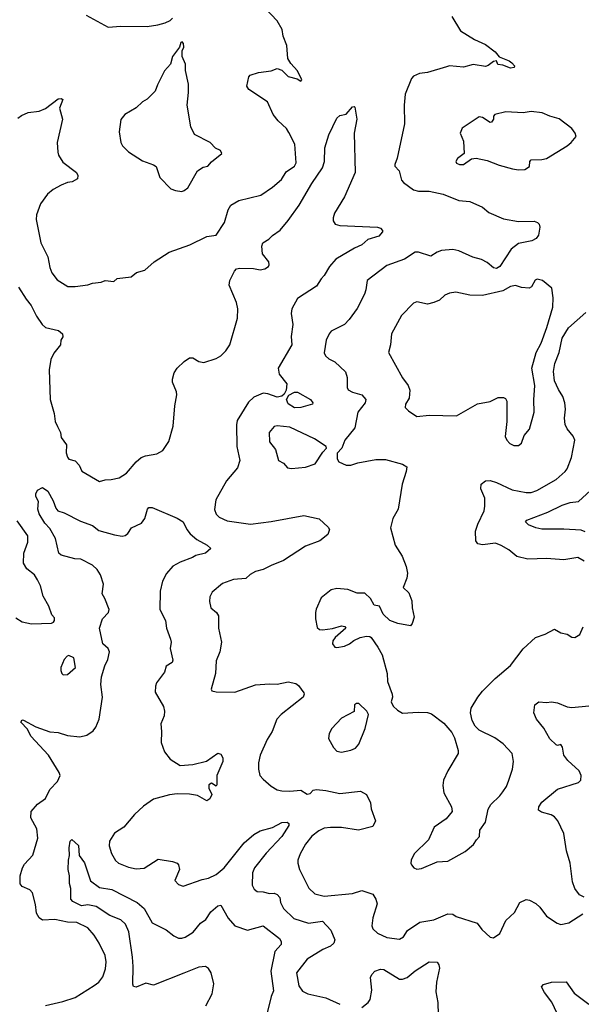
# Model space of a CAD drawing. Extents: x 1839239 to 1929705, y 762242 to 910352.
# Tile 352 of 429: x 1885000 to 1888586, y 863214 to 869500. Entities that reach past the tile are written whole.
import ezdxf

# ---------------------------------------------------------------- set-up
doc = ezdxf.new("R2010")
doc.units = 0

msp = doc.modelspace()

# ---------------------------------------------------------------- linework, layer by layer
at = {"layer": '0CON10XD'}
for points in [[(1884989.2, 868870.8), (1885011.7, 868888.3), (1885055, 868907.5), (1885124.2, 868915.8), (1885165, 868932.5), (1885245, 868993.8), (1885265, 868996.7), (1885275, 868990), (1885253.8, 868935), (1885273.1, 868865), (1885240, 868715), (1885244, 868655), (1885248.8, 868635), (1885275, 868590), (1885363.8, 868525), (1885371.2, 868505), (1885370, 868485), (1885335.5, 868464.5), (1885305, 868460.8), (1885265, 868442.9), (1885215, 868415.7), (1885178, 868385), (1885132.2, 868325), (1885108.6, 868255), (1885105.6, 868225), (1885135.8, 868075.8), (1885180, 867985), (1885192.5, 867917.5), (1885205, 867883.8), (1885239.8, 867839.8), (1885307.5, 867797.5), (1885355, 867796.7), (1885435, 867806.2), (1885465, 867818.8), (1885520, 867825), (1885545, 867835.8), (1885601.7, 867828.3), (1885622.5, 867847.5), (1885711.3, 867858.7), (1885746, 867885), (1885798.9, 867901.1), (1885858.8, 867955), (1885955, 868016.7), (1886087.6, 868062.4), (1886195, 868115.8), (1886255, 868124.4), (1886307.8, 868205), (1886331.4, 868285), (1886348, 868315), (1886400, 868345), (1886539.4, 868380.6), (1886615, 868430), (1886670.9, 868479.1), (1886702.2, 868527.8), (1886755.7, 868565), (1886764.6, 868585.4), (1886757.5, 868705), (1886719.5, 868779.5), (1886703.3, 868805), (1886650, 868855), (1886618.6, 868895), (1886582, 868975), (1886463.3, 869055), (1886450, 869075), (1886462.5, 869135), (1886472.5, 869145), (1886525, 869162), (1886605.7, 869174.3), (1886645, 869188.8), (1886675, 869177.5), (1886715, 869136.2), (1886772.3, 869122.3), (1886795, 869107.5), (1886802.5, 869115), (1886775, 869172.5), (1886730.7, 869220.7), (1886713, 869253), (1886705.9, 869334.1), (1886682, 869395), (1886677, 869437), (1886645, 869493.3), (1886565, 869576.2)], [(1885425, 869529.2), (1885565, 869452.5), (1885645, 869458.1), (1885815, 869456), (1885882.5, 869467.5), (1885930, 869480), (1885960, 869495), (1885975, 869510)], [(1887760.3, 869520.3), (1887815, 869428), (1887905, 869374.3), (1887975, 869340.8), (1888035.7, 869295.7), (1888062, 869262), (1888125, 869238), (1888143.3, 869225), (1888158.8, 869205), (1888157.5, 869195), (1888135, 869191.2), (1888085, 869208.8), (1888053, 869213), (1888045, 869237.5), (1888025, 869232.5), (1887992.3, 869207.7), (1887975, 869201.9), (1887895, 869214.5), (1887835, 869197.8), (1887745, 869204.4), (1887725, 869200), (1887605, 869163.5), (1887553.8, 869156.2), (1887515, 869140), (1887501.4, 869125), (1887461.9, 869025), (1887454.3, 868955), (1887456.7, 868835), (1887409.4, 868615), (1887395.8, 868575), (1887396.2, 868565), (1887424, 868535), (1887438, 868475), (1887450, 868460), (1887515, 868413.3), (1887545.8, 868405.8), (1887615, 868405.6), (1887705, 868386.4), (1887805, 868345.8), (1887875, 868339.1), (1887955, 868302.5), (1887995, 868270), (1888089.5, 868229.5), (1888185, 868212.5), (1888285, 868213.8), (1888305.8, 868205.8), (1888316.7, 868195), (1888321.2, 868175), (1888313.3, 868125), (1888297, 868103), (1888271.2, 868088.8), (1888185, 868070.6), (1888137.5, 868035), (1888066.7, 867925), (1888045, 867910.5), (1888025, 867915.6), (1887985, 867950), (1887948.6, 867968.6), (1887893.9, 867983.9), (1887805, 868024.3), (1887765, 868031.9), (1887693.5, 868026.5), (1887665, 868015.8), (1887625, 867989.2), (1887546.2, 868016.2), (1887525, 868015.6), (1887458.2, 867971.8), (1887345, 867930.8), (1887219.2, 867835), (1887211.4, 867775), (1887201.7, 867748.3), (1887154.6, 867655.4), (1887105, 867586.2), (1887073.3, 867555), (1886989.2, 867510.8), (1886975.8, 867494.2), (1886957.5, 867455), (1886943.9, 867373.9), (1886952.5, 867355), (1886974.2, 867334.2), (1887012.5, 867315)], [(1886035, 868404), (1886051.2, 868408.8), (1886073, 868427), (1886135.8, 868534.2), (1886172, 868558), (1886202.5, 868565), (1886225, 868592.5), (1886290, 868645), (1886282.5, 868665), (1886250.7, 868680.7), (1886217.5, 868715), (1886117, 868767), (1886092, 868815), (1886069.2, 868955), (1886078.6, 869035), (1886077.3, 869087.3), (1886058.8, 869175), (1886058.8, 869215), (1886037.5, 869265), (1886038.3, 869301.7), (1886047.5, 869325), (1886047, 869347), (1886038.3, 869358.3), (1886030, 869355), (1886020, 869325), (1885976.7, 869265), (1885962.5, 869215), (1885925, 869172.5), (1885880, 869085), (1885865.8, 869044.2), (1885815, 868992), (1885783.8, 868975), (1885745, 868938), (1885672.5, 868895), (1885646.4, 868863.6), (1885636, 868785), (1885646, 868715), (1885656.2, 868695), (1885695.5, 868655.5), (1885785, 868598.8), (1885855, 868573.3), (1885871.7, 868561.7), (1885895, 868492.5), (1885965, 868420), (1885995, 868408.8), (1886035, 868404)], [(1884992, 867792), (1885040.8, 867715), (1885074.3, 867675), (1885107.6, 867607.6), (1885144, 867555), (1885165, 867534.3), (1885247.5, 867515), (1885273.9, 867493.9), (1885276.2, 867475), (1885263.8, 867455), (1885260, 867425), (1885218.5, 867371.5), (1885198.9, 867331.1), (1885188.8, 867265), (1885193.8, 867075), (1885220, 866985), (1885226.4, 866935), (1885242.2, 866902.2), (1885260, 866865), (1885265, 866832), (1885299.2, 866785), (1885296, 866735), (1885305, 866707.5), (1885315, 866693.3), (1885355, 866684), (1885380, 866655), (1885397.6, 866617.6), (1885510.7, 866550.7), (1885545, 866563.3), (1885585, 866564.2), (1885635, 866576.2), (1885682.5, 866605), (1885743.3, 866676.7), (1885776.7, 866705), (1885803.4, 866716.6), (1885875, 866729.4), (1885915, 866749.2), (1885953.4, 866806.6), (1885981.1, 866905), (1885990, 867035), (1886004.4, 867105), (1886001.9, 867125), (1885976.5, 867185), (1885975.5, 867205), (1885987.5, 867245), (1886005.5, 867275), (1886051.2, 867318.8), (1886085, 867340.8), (1886105, 867340.8), (1886145, 867318), (1886175, 867310.8), (1886255, 867337.3), (1886283.6, 867353.6), (1886317.5, 867385), (1886341.8, 867425), (1886390.4, 867595), (1886392.3, 867655), (1886385.6, 867695), (1886338.6, 867805), (1886342.9, 867835), (1886370.8, 867895), (1886385, 867909.2), (1886405, 867914.3), (1886492.3, 867912.3), (1886535, 867904), (1886565, 867910), (1886588.8, 867925), (1886594, 867935), (1886590, 867955), (1886550, 868005), (1886546.7, 868055), (1886552, 868075), (1886591.8, 868098.2), (1886615, 868123.1), (1886664, 868156), (1886715, 868216.9), (1886783.9, 868315), (1886864.8, 868455.2), (1886933.6, 868555), (1886945.5, 868595), (1886948.1, 868681.9), (1886973.3, 868765), (1887025, 868871.2), (1887045, 868888), (1887085, 868897.5), (1887125, 868943.3), (1887135, 868946.7), (1887140.7, 868940.7), (1887152.9, 868865), (1887135.7, 868775), (1887141.9, 868525), (1887075, 868370), (1887009.4, 868265), (1887000.8, 868235), (1887002, 868215), (1887015, 868194), (1887045, 868185.8), (1887285.8, 868175.8), (1887305, 868170), (1887316.7, 868155), (1887316.7, 868145), (1887292.9, 868117.1), (1887223.6, 868096.4), (1887185, 868062.2), (1887138.8, 868041.2), (1887019.8, 867970.2), (1886978.5, 867925), (1886945, 867866), (1886924.6, 867845.4), (1886895, 867798.6), (1886775, 867719.4), (1886736.9, 867655), (1886734.5, 867625), (1886744.5, 867554.5), (1886732.9, 867477.1), (1886738.2, 867425), (1886651.2, 867275), (1886656.1, 867236.1), (1886706.7, 867175), (1886701.5, 867135), (1886690, 867110), (1886673.2, 867096.8), (1886645, 867091), (1886585, 867112.1), (1886555, 867114.7), (1886495, 867089.2), (1886460.9, 867059.1), (1886388.9, 866941.1), (1886384, 866914), (1886387.5, 866775), (1886405.5, 866685), (1886390.3, 866639.7), (1886320, 866555), (1886253.6, 866435), (1886243.5, 866373.5), (1886255, 866343.3), (1886273.3, 866325), (1886325, 866300), (1886475, 866279.5), (1886605, 866295.6), (1886815, 866335.6), (1886913.4, 866313.4), (1886970.6, 866260.6), (1886977.5, 866245), (1886967.1, 866212.9), (1886917, 866173), (1886825, 866138.2), (1886685, 866047.9), (1886605, 866016.5), (1886555, 865989.5), (1886505, 865976.4), (1886472, 865958), (1886445, 865933.3), (1886365, 865927.1), (1886295, 865901.4), (1886230, 865845), (1886213.8, 865815), (1886212, 865785), (1886221.2, 865745), (1886256.2, 865715), (1886268.6, 865695), (1886269.4, 865615), (1886287.8, 865525), (1886278.9, 865465), (1886254, 865406), (1886250, 865325), (1886223.8, 865225), (1886227.5, 865215), (1886255, 865208.6), (1886373, 865207), (1886506.6, 865253.4), (1886595, 865260.8), (1886645, 865257.5), (1886715, 865272.9), (1886763.1, 865263.1), (1886780.3, 865250.3), (1886813.6, 865203.6), (1886816.7, 865195), (1886810, 865175), (1886669.2, 865065), (1886643.1, 865035), (1886612.2, 864955), (1886579.5, 864905), (1886535.6, 864805), (1886524.5, 864755), (1886524.4, 864714.4), (1886534.2, 864675), (1886555, 864651.2), (1886605, 864606), (1886645, 864584.2), (1886675, 864576), (1886725, 864574.4), (1886795, 864581.5), (1886835, 864554.8), (1886855, 864560.8), (1886875, 864581.1), (1886895, 864585.5), (1886955, 864579.5), (1887045, 864559.5), (1887175.7, 864574.3), (1887214.6, 864554.6), (1887240.9, 864500.9), (1887245, 864462.5), (1887271.2, 864385), (1887255, 864348.8), (1887163.2, 864326.8), (1887055, 864343.1), (1886985, 864343.8), (1886945, 864338.2), (1886909.3, 864320.7), (1886865, 864288.6), (1886825, 864237.5), (1886790.6, 864175), (1886776.9, 864135), (1886775.7, 864115), (1886785.8, 864075), (1886847.1, 863955), (1886885, 863918.6), (1886944.4, 863905.6), (1887125, 863922.3), (1887185, 863940), (1887255, 863916.9), (1887275.3, 863885.3), (1887281.9, 863855), (1887254.5, 863765.5), (1887249.4, 863715), (1887255.6, 863695.6), (1887285, 863669.2), (1887345, 863640.8), (1887425, 863630.8), (1887451.2, 863645), (1887476.2, 863685), (1887555, 863738.5), (1887645, 863754.5), (1887735, 863792), (1887765, 863788.8), (1887787.5, 863775), (1887922.3, 863732.3), (1887950.7, 863690.7), (1888005, 863642.5), (1888025, 863637.5), (1888065, 863666.7), (1888105, 863750), (1888160.3, 863799.7), (1888193.8, 863865), (1888235, 863883.3), (1888255, 863880), (1888296.8, 863856.8), (1888321.2, 863835), (1888365, 863776.7), (1888431.7, 863731.7), (1888455, 863723.3), (1888505.9, 863734.1), (1888595, 863792.5)], [(1888185, 868540.8), (1888225, 868544), (1888255, 868563.3), (1888258.2, 868595), (1888265.4, 868604.6), (1888333.7, 868606.3), (1888365, 868614.4), (1888495, 868694.2), (1888521.2, 868715), (1888552.5, 868755), (1888547.5, 868775), (1888526.2, 868805), (1888445, 868868), (1888385, 868883.3), (1888336.3, 868906.3), (1888265, 868912.9), (1888215, 868905.8), (1888105, 868912.5), (1888035, 868893.8), (1888025.8, 868884.2), (1888024.5, 868865), (1888013.5, 868846.5), (1888005, 868844.5), (1887955, 868875.7), (1887935, 868878.8), (1887825, 868807.5), (1887813.3, 868775), (1887833.3, 868725), (1887837.5, 868645), (1887796.6, 868613.4), (1887786, 868595), (1887790, 868585), (1887807.5, 868575), (1887835, 868576.2), (1887885, 868611.2), (1887913.9, 868616.1), (1887985, 868600), (1888062.2, 868572.2), (1888147, 868547), (1888185, 868540.8)], [(1888185, 866782), (1888204.1, 866795.9), (1888221.2, 866845), (1888255, 866886.7), (1888285.7, 866995), (1888283, 867073), (1888289.1, 867165), (1888270.4, 867275), (1888298.9, 867375), (1888329.6, 867435), (1888365.5, 867535), (1888404, 867665), (1888407.5, 867725), (1888397.5, 867785), (1888337.5, 867835), (1888305, 867843.3), (1888292.3, 867837.7), (1888267.5, 867795), (1888253, 867787), (1888205, 867791.2), (1888165, 867804), (1888135, 867797.1), (1888085, 867770), (1887955, 867740), (1887875, 867741.4), (1887785, 867759.6), (1887745.5, 867754.5), (1887715, 867741.2), (1887680.8, 867709.2), (1887645, 867694), (1887605, 867683.8), (1887535, 867698), (1887515, 867690), (1887438.3, 867611.7), (1887373.8, 867495), (1887368.9, 867425), (1887354.5, 867374.5), (1887445, 867214.3), (1887480, 867165), (1887491.5, 867135), (1887486.4, 867083.6), (1887463.8, 867045), (1887461.2, 867025), (1887482.1, 867002.1), (1887536.7, 866966.7), (1887615.8, 866974.2), (1887789.5, 866970.5), (1887922.7, 867047.3), (1888005, 867062.5), (1888055, 867088.8), (1888088.8, 867088.8), (1888101.7, 867081.7), (1888110, 867065), (1888111.2, 866935), (1888099.3, 866839.3), (1888110, 866815), (1888130, 866795), (1888155, 866782), (1888185, 866782)], [(1888603.6, 866043.6), (1888565, 866067.1), (1888475, 866052), (1888365, 866060.6), (1888245, 866055.8), (1888175, 866072), (1888122.5, 866115), (1888075, 866144.2), (1888037.9, 866157.9), (1887955, 866147.1), (1887924.5, 866154.5), (1887912.4, 866172.4), (1887911.1, 866235), (1887925, 866278.8), (1887965.6, 866365), (1887970.6, 866395), (1887969.2, 866445), (1887944.2, 866505), (1887945.9, 866534.1), (1887973.6, 866556.4), (1888005, 866557.3), (1888045, 866545.4), (1888145, 866498.5), (1888235, 866481.5), (1888265, 866482.2), (1888301.2, 866495), (1888425, 866564.4), (1888484, 866615), (1888496.6, 866633.4), (1888523.3, 866705), (1888544.4, 866815), (1888535, 866842), (1888495, 866888.8), (1888482.9, 866915), (1888478.5, 866955), (1888485.5, 867014.5), (1888480.4, 867055), (1888468.2, 867095), (1888439.9, 867139.9), (1888415.4, 867195), (1888409.1, 867255), (1888416.2, 867305), (1888443.8, 867375), (1888465, 867467.5), (1888505, 867533.1), (1888615, 867630.4)], [(1887012.5, 867315), (1887081.5, 867251.5), (1887090.5, 867215), (1887091.7, 867151.7), (1887097, 867137), (1887125, 867121.9), (1887185, 867104.2), (1887210, 867075), (1887205.6, 867055), (1887159.4, 866995), (1887140.6, 866895), (1887076.2, 866815), (1887057.5, 866765), (1887028.3, 866731.7), (1887027, 866697), (1887037, 866677), (1887085, 866656.7), (1887113.9, 866656.1), (1887158.8, 866671.2), (1887275, 866692.5), (1887335, 866692), (1887445, 866662), (1887471.2, 866645), (1887468, 866615), (1887441.4, 866535), (1887416, 866375), (1887382.5, 866315), (1887367.1, 866255), (1887397.5, 866145), (1887427.9, 866097.9), (1887442.9, 866075), (1887468.8, 866008.8), (1887475.8, 865965.8), (1887472.9, 865935), (1887448.8, 865875), (1887485, 865840), (1887505, 865790), (1887505.7, 865745), (1887518, 865685), (1887506.2, 865645), (1887495, 865630), (1887415, 865646), (1887364.5, 865664.5), (1887320.8, 865705), (1887297.5, 865755), (1887263.3, 865763.3), (1887240.8, 865805), (1887205, 865838.6), (1887155, 865838.8), (1887095, 865862), (1887025, 865868.8), (1886989.3, 865860.7), (1886925, 865810), (1886893.6, 865736.4), (1886890, 865715), (1886888.8, 865675), (1886900.3, 865620.3), (1886915, 865606.2), (1886934.2, 865604.2), (1886997.6, 865612.4), (1887055, 865630.8), (1887077, 865627), (1887082.5, 865615), (1887014.2, 865555), (1887000, 865535), (1886997.5, 865515), (1887012.5, 865495), (1887025, 865492.5), (1887075, 865500.8), (1887106, 865515), (1887133.6, 865536.4), (1887175, 865556.2), (1887215, 865563.8), (1887235, 865563.3), (1887245, 865556.7), (1887288, 865495), (1887314.5, 865444.5), (1887346.6, 865326.6), (1887348, 865275), (1887378, 865195), (1887380, 865175), (1887372.5, 865145), (1887385, 865117.5), (1887411.7, 865091.7), (1887445, 865072.5), (1887545, 865080), (1887605, 865077.5), (1887629.1, 865069.1), (1887708.3, 865008.3), (1887758.5, 864948.5), (1887776.2, 864916.2), (1887800, 864835), (1887800, 864815), (1887734.4, 864705), (1887706.7, 864645), (1887701.3, 864611.3), (1887708.6, 864565), (1887757.5, 864475), (1887761.2, 864445), (1887722.7, 864397.3), (1887646.2, 864345), (1887610.8, 864265), (1887520, 864175), (1887500, 864135), (1887497.5, 864115), (1887502.5, 864105), (1887517.5, 864085), (1887535, 864076.7), (1887565, 864082), (1887665, 864123.8), (1887735, 864128.8), (1887845, 864188.8), (1887898.8, 864235), (1887916, 864265), (1887937.1, 864285), (1887937.5, 864325), (1887973.9, 864376.1), (1887990.9, 864459.1), (1888009.4, 864490.6), (1888066, 864545), (1888085, 864571.2), (1888107.5, 864605), (1888124.2, 864645), (1888146, 864715), (1888153.8, 864765), (1888143.8, 864815), (1888087, 864877), (1888035, 864916.2), (1887935, 864963.3), (1887909.2, 864989.2), (1887889.2, 865025), (1887879.2, 865075), (1887882.9, 865105), (1887924.7, 865175.3), (1887955.9, 865214.1), (1888035.4, 865294.6), (1888135, 865376.2), (1888215, 865483.3), (1888294.3, 865555.7), (1888355, 865576.2), (1888415, 865608.8), (1888455, 865586.2), (1888495, 865576.2), (1888525, 865558.8), (1888545, 865556.7), (1888576.7, 865575), (1888598, 865625)], [(1886755, 867021.7), (1886715, 867047.5), (1886703.8, 867075), (1886718, 867102), (1886755, 867123.1), (1886775, 867121.9), (1886858, 867075), (1886871.2, 867055), (1886870, 867045), (1886795, 867024), (1886755, 867021.7)], [(1886735, 866634), (1886825, 866642.9), (1886886.1, 866663.9), (1886935, 866740), (1886960, 866765), (1886957.5, 866775), (1886883.3, 866825), (1886725, 866899.4), (1886645, 866907.5), (1886625, 866903.1), (1886592.5, 866865), (1886595.6, 866805.6), (1886634.2, 866755), (1886652, 866685), (1886685, 866668), (1886709.3, 866639.3), (1886735, 866634)], [(1885165, 863207.5), (1885275, 863231.1), (1885355, 863258.2), (1885476.2, 863333.8), (1885504.6, 863355.4), (1885531.4, 863388.6), (1885548.3, 863441.7), (1885552.2, 863485), (1885545.6, 863525), (1885507.1, 863605), (1885475.7, 863655), (1885435, 863703.1), (1885365, 863735.4), (1885305, 863737.7), (1885225.4, 863754.6), (1885145, 863752.2), (1885125.4, 863765.4), (1885106.7, 863795), (1885101.7, 863851.7), (1885082.9, 863925), (1885065, 863945.6), (1885015, 863966.7), (1885004.2, 863984.2), (1885004.3, 864034.3), (1885018.6, 864085), (1885031.7, 864108.3), (1885083.5, 864166.5), (1885115.5, 864275), (1885109.1, 864335), (1885071.9, 864405), (1885074.4, 864445), (1885115, 864492.5), (1885165, 864528.8), (1885191.9, 864585), (1885242.6, 864637.4), (1885258.9, 864675), (1885252.2, 864695), (1885184.7, 864804.7), (1885070.8, 864925), (1885050.9, 864970.9), (1885007.5, 865015), (1885015, 865030), (1885025, 865027.5), (1885103.9, 864986.1), (1885192.6, 864952.6), (1885245, 864949.4), (1885305, 864929.5), (1885385, 864921.9), (1885428, 864932), (1885469.8, 864960.2), (1885486.4, 864983.6), (1885506.7, 865035), (1885529.4, 865175), (1885518.7, 865255), (1885522.5, 865305), (1885543.1, 865375), (1885562.1, 865415), (1885573.6, 865465), (1885565.7, 865485), (1885531.6, 865515), (1885510.8, 865615), (1885529.5, 865675), (1885567.2, 865715), (1885570.6, 865735), (1885544.8, 865804.8), (1885526.2, 865835), (1885535.5, 865895.5), (1885515.6, 865955), (1885495, 865990), (1885465, 866018.1), (1885390, 866055), (1885351.6, 866058.4), (1885265, 866081.7), (1885249.2, 866095), (1885228.7, 866188.7), (1885192.1, 866252.1), (1885161.8, 866285), (1885124.5, 866345), (1885115.8, 866374.2), (1885120, 866425), (1885102.5, 866455), (1885103, 866473), (1885114, 866496), (1885145, 866512.5), (1885180.7, 866490.7), (1885215, 866427.5), (1885230.5, 866380.5), (1885244.3, 866364.3), (1885285, 866352), (1885388.3, 866298.3), (1885465, 866271.1), (1885505, 866238.8), (1885605, 866212.1), (1885655, 866202.9), (1885672.7, 866207.3), (1885690.4, 866219.6), (1885713.8, 866255), (1885777.5, 866285), (1885799.4, 866315), (1885816.2, 866375), (1885825, 866386.2), (1885846, 866386), (1886005, 866318.6), (1886043.1, 866295), (1886066.9, 866245), (1886088.3, 866218.3), (1886131.5, 866181.5), (1886197.5, 866145), (1886220, 866125), (1886187.5, 866095), (1886125, 866079.2), (1886104.4, 866065.6), (1886025, 866037.8), (1885978.3, 866011.7), (1885937.1, 865965), (1885911.2, 865915), (1885897.4, 865852.6), (1885894.6, 865735), (1885931.5, 865665), (1885937.1, 865615), (1885964.2, 865545), (1885967.1, 865525), (1885960, 865485), (1885978.1, 865411.9), (1885972.9, 865397.1), (1885935, 865373.8), (1885924.3, 865335), (1885874.5, 865265.5), (1885867.1, 865245), (1885865.9, 865205.9), (1885918.6, 865115), (1885924.3, 865085), (1885921.9, 865055), (1885902.5, 865005), (1885905.9, 864955.9), (1885904.5, 864885), (1885925.6, 864825), (1885960, 864780), (1886025, 864738.1), (1886105, 864745.5), (1886193.6, 864766.4), (1886265, 864817.5), (1886285, 864812), (1886298, 864788), (1886298.1, 864765), (1886258.8, 864675), (1886260, 864615), (1886255, 864607.5), (1886225, 864626), (1886208.6, 864615), (1886208.1, 864595), (1886226.1, 864553.9), (1886213.3, 864525), (1886196.1, 864513.9), (1886136.5, 864546.5), (1886085, 864555.4), (1886005, 864557.5), (1885957.7, 864552.3), (1885855, 864523.8), (1885790.7, 864479.3), (1885733.8, 864426.2), (1885665.8, 864345), (1885605, 864306.9), (1885574.4, 864255), (1885571.1, 864225), (1885586.7, 864176.7), (1885611.7, 864131.7), (1885632, 864115), (1885695, 864090.5), (1885745, 864078.1), (1885795, 864082.7), (1885885, 864140), (1885976.4, 864126.4), (1886005, 864115.7), (1886014.4, 864104.4), (1886020, 864075), (1885991.2, 864005), (1886015, 863978), (1886045, 863967.5), (1886165, 864011.1), (1886205, 864018.9), (1886255, 864042.9), (1886305, 864084.4), (1886434.3, 864245.7), (1886495, 864297.7), (1886535, 864322.1), (1886615, 864342.1), (1886675, 864374.3), (1886707.1, 864377.1), (1886718.8, 864368.8), (1886718, 864355), (1886674.7, 864285.3), (1886575, 864179.4), (1886499.1, 864085), (1886486.3, 864053.7), (1886485.5, 863975.5), (1886498.3, 863948.3), (1886517.5, 863935), (1886555, 863932.9), (1886595, 863921.4), (1886625, 863924.3), (1886645, 863914.3), (1886661.9, 863895), (1886666.2, 863865), (1886685.3, 863825.3), (1886751.2, 863761.2), (1886845, 863732.5), (1886934.1, 863744.1), (1886987, 863687), (1887011.9, 863625), (1887006.9, 863605), (1886985, 863585.5), (1886935, 863563.8), (1886835, 863502.2), (1886768.2, 863415), (1886781.8, 863331.8), (1886805, 863298), (1886840.3, 863280.3), (1886955, 863255.6), (1887045, 863214.2)], [(1888611.3, 866231.3), (1888585, 866241.8), (1888475, 866247.9), (1888335, 866246.5), (1888295.4, 866255.4), (1888250, 866275), (1888230, 866295), (1888237.5, 866305), (1888372, 866355), (1888465, 866400), (1888515, 866416.9), (1888568.8, 866425), (1888644.6, 866495)], [(1884975, 865681.2), (1885015, 865656), (1885075, 865644), (1885203, 865647), (1885216.4, 865653.6), (1885222.5, 865665), (1885221.7, 865681.7), (1885205, 865700), (1885186.7, 865755), (1885150.5, 865820.5), (1885133.8, 865885), (1885113.8, 865925), (1885093.8, 865955), (1885046.2, 865995), (1885025, 866030), (1885025.7, 866095), (1885051.9, 866165), (1885052.5, 866205), (1884985, 866300.8)], [(1885278.3, 865318.3), (1885305, 865320), (1885356.2, 865365), (1885346.7, 865425), (1885315, 865440), (1885303.6, 865436.4), (1885283.9, 865416.1), (1885263.3, 865365), (1885262.5, 865345), (1885270, 865325), (1885278.3, 865318.3)], [(1887055, 864824), (1887115, 864835.7), (1887145, 864849.2), (1887165.4, 864874.6), (1887206.2, 864975), (1887227.5, 865065), (1887217.5, 865085), (1887165.4, 865135.4), (1887151.2, 865135), (1887138.9, 865125), (1887136.4, 865083.6), (1887055, 865041.2), (1886993.3, 864975), (1886976.1, 864943.9), (1886971.2, 864911.2), (1887004.2, 864854.2), (1887025, 864831.2), (1887055, 864824)], [(1888605, 863897.5), (1888575, 863912.5), (1888543.9, 863953.9), (1888529.2, 863995), (1888514.5, 864114.5), (1888490.6, 864195), (1888475.6, 864305), (1888436, 864386), (1888415, 864410.6), (1888393.3, 864423.3), (1888331.8, 864441.8), (1888313.7, 864453.7), (1888315.5, 864475), (1888334.5, 864505), (1888435, 864587.8), (1888568.8, 864631.2), (1888582.5, 864645), (1888586.2, 864675), (1888573.3, 864705), (1888501.1, 864771.1), (1888474.2, 864805), (1888465.5, 864855), (1888455, 864872.5), (1888435, 864866.7), (1888425, 864870), (1888385, 864908), (1888346.6, 864976.6), (1888300, 865035), (1888284, 865075), (1888290, 865125), (1888315, 865146), (1888365, 865141.2), (1888395, 865146), (1888435, 865138.8), (1888495, 865113.8), (1888525, 865108), (1888635, 865120)], [(1886188.1, 863205), (1886228.7, 863281.3), (1886240.6, 863345), (1886221.9, 863415), (1886205, 863442), (1886187.5, 863455), (1886145, 863452.2), (1886047.7, 863412.3), (1885855, 863336), (1885805, 863350), (1885745, 863324), (1885727, 863327), (1885722, 863342), (1885725.6, 863455), (1885720, 863515), (1885696.4, 863676.4), (1885675.7, 863725), (1885645, 863754.4), (1885575, 863780.8), (1885489.5, 863839.5), (1885435, 863849.2), (1885395, 863843.6), (1885340.3, 863870.3), (1885326.7, 863885), (1885327, 863953), (1885317.5, 863985), (1885317.5, 864035), (1885310, 864075), (1885311.2, 864135), (1885318.8, 864165), (1885316.4, 864213.6), (1885323.6, 864256.4), (1885333, 864267), (1885375, 864227.5), (1885380, 864165), (1885415, 864116.7), (1885451.8, 864001.8), (1885510.9, 863960.9), (1885587.8, 863947.8), (1885751.2, 863865), (1885795.5, 863825), (1885847.1, 863735), (1885935, 863690), (1885985, 863651.9), (1886015, 863637.1), (1886035, 863635.6), (1886057.5, 863642.5), (1886107.5, 863675), (1886155, 863731.4), (1886188.1, 863755), (1886221.4, 863805), (1886265, 863842.9), (1886285, 863848), (1886330.5, 863765), (1886375, 863714.6), (1886455, 863687.9), (1886555, 863714.4), (1886658.6, 863635), (1886670, 863615), (1886669.2, 863595), (1886628.6, 863551.4), (1886604, 863426), (1886620.7, 863299.3), (1886606.9, 863265), (1886572.3, 863125)], [(1887185.6, 863194.4), (1887225, 863225.6), (1887238.8, 863245), (1887249.6, 863305), (1887239.6, 863385), (1887248.8, 863405), (1887268.6, 863425), (1887305, 863438.9), (1887325, 863436.7), (1887425, 863375.5), (1887445, 863373.9), (1887475, 863384.5), (1887525, 863427.5), (1887615, 863485.6), (1887665, 863482.5), (1887677.1, 863467.1), (1887680.9, 863445), (1887661.2, 863355), (1887656.3, 863293.7), (1887669.5, 863225), (1887672.3, 863147.7)], [(1888431.9, 863155), (1888397.6, 863227.6), (1888350.4, 863290.4), (1888332.9, 863325), (1888345, 863340.9), (1888395, 863355.7), (1888488.5, 863358.5), (1888541.2, 863285), (1888635, 863214.2)]]:
    msp.add_lwpolyline(points, dxfattribs=at)

doc.saveas('drawing.dxf')
